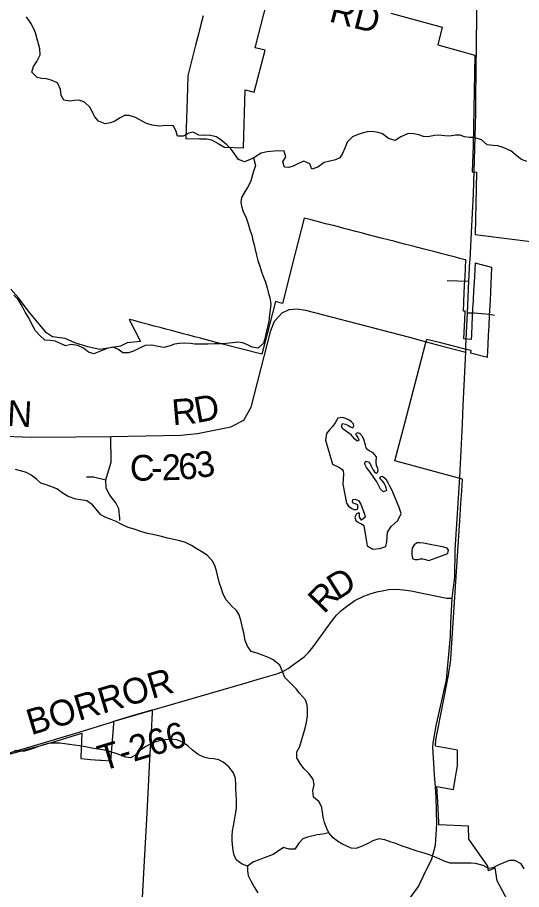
# Model space of a CAD drawing. Extents: x 114604 to 551442, y 316898 to 567001.
# Drawn here: x 193079 to 198962, y 342465 to 352635 of the extents above; entities that cross this region are included whole.
import ezdxf

# ---------------------------------------------------------------- set-up
doc = ezdxf.new("R2010")
doc.units = 0
for name, color, linetype in [('_CIVIL_CONSTRUCTION', 7, 'Continuous'), ('GE_P_Alignment_1000_Cardinal_Points', 7, 'Continuous'), ('GE_P_Alignment_100_Stations', 7, 'Continuous'), ('GE_P_Alignment_500_Bearings', 7, 'Continuous'), ('MT_X_Edge_Line', 7, 'Continuous'), ('PM_P_Cells', 7, 'Continuous'), ('PM_P_CL_Double_Solid', 7, 'Continuous'), ('PM_P_Crosswalk', 7, 'Continuous')]:
    doc.layers.add(name, color=color, linetype=linetype)

msp = doc.modelspace()

# ---------------------------------------------------------------- linework, layer by layer
at = {"layer": '_CIVIL_CONSTRUCTION'}
for points in [[(198430, 351688), (198440, 352651), (198439, 353442), (198451, 354100), (198414, 354851), (198413, 354882)], [(198409, 350837), (198428, 351517), (198430, 351688)], [(198317, 348885), (198330, 349192), (198347, 349558), (198360, 349788), (198361, 349803), (198378, 350126), (198402, 350577), (198409, 350837)], [(198311, 348733), (198313, 348793), (198317, 348885)], [(198241, 347270), (198241, 347275), (198271, 347896), (198282, 348115), (198311, 348733)], [(197953, 343717), (197951, 343744), (197928, 344125), (197932, 344173), (197966, 344372), (198088, 344909), (198134, 345418), (198137, 345572), (198153, 345862), (198182, 346112), (198188, 346425), (198241, 347270)], [(197632, 342325), (197758, 342502), (197823, 342631), (197916, 342824), (197956, 342982), (197972, 343231), (197964, 343537), (197953, 343717)]]:
    msp.add_lwpolyline(points, dxfattribs=at)
at = {"layer": 'GE_P_Alignment_1000_Cardinal_Points'}
msp.add_line((198095, 349567), (198347, 349558), dxfattribs=at)
for points in [[(198330, 349192), (198407, 349189), (198589, 349176), (198646, 349162)], [(194274, 346767), (194273, 346796), (194263, 346906), (194226, 346975), (194157, 347063), (194114, 347146), (194112, 347243), (194120, 347269), (194174, 347450), (194170, 347748)], [(193887, 347276), (193944, 347277), (193968, 347277), (194112, 347243)], [(196683, 345505), (196757, 345606), (196803, 345665), (196854, 345715), (196933, 345779), (197017, 345836), (197121, 345886), (197208, 345919), (197272, 345938), (197335, 345949), (197412, 345962), (197495, 345968), (197585, 345961), (197673, 345948), (197841, 345914), (198089, 345864), (198153, 345862)], [(194634, 344553), (194649, 344558), (195750, 344877), (195915, 344925), (196106, 344981), (196178, 345009), (196237, 345043), (196318, 345102), (196424, 345179), (196476, 345231), (196530, 345297), (196674, 345492), (196683, 345505)], [(194177, 344418), (194207, 344427), (194450, 344500), (194634, 344553)], [(193318, 344158), (193799, 344301), (194177, 344418)], [(191582, 343673), (191857, 343751), (192948, 344048), (193318, 344158)]]:
    msp.add_lwpolyline(points, dxfattribs=at)
at = {"layer": 'GE_P_Alignment_100_Stations'}
for points in [[(195246, 352653), (195231, 352595), (195211, 352520), (195191, 352440), (195168, 352353), (195157, 352310), (195066, 351954), (195062, 351807), (195045, 351222), (195202, 351218), (195288, 351219), (195343, 351207), (195423, 351164), (195497, 351121), (195717, 351116), (195735, 351790), (195840, 351764), (195840, 351764), (195970, 352254), (195853, 352282), (196121, 353326)], [(197435, 352684), (198035, 352522), (197984, 352316), (198417, 352196), (198397, 351142), (198387, 350834), (198435, 350830), (198421, 350102), (200424, 349852)], [(198801, 342332), (198678, 342565), (198655, 342718), (198578, 342681), (198570, 342738), (198345, 343051), (198343, 343203), (197998, 343220), (197997, 343251), (197983, 343488), (197973, 343666), (198168, 343633), (198188, 343753), (198215, 343909), (198213, 344091), (197956, 344135), (197963, 344212), (197984, 344327), (198086, 344846), (198097, 344905), (198108, 344964), (198118, 345023), (198128, 345087), (198136, 345152), (198142, 345217), (198246, 346829), (198255, 346969), (198264, 347110), (198272, 347250), (198213, 347266), (197482, 347465), (197598, 347904), (197842, 348828), (197858, 348884), (198000, 348850), (198283, 348775), (198369, 348753), (198367, 348724), (198566, 348672), (198573, 348820), (198578, 348928), (198583, 349039), (198588, 349158), (198592, 349217), (198598, 349333), (198603, 349434), (198608, 349533), (198617, 349720), (198420, 349771), (198408, 349543), (198402, 349445), (198397, 349345), (198396, 349331), (198391, 349246), (198386, 349150), (198382, 349048), (198377, 348938), (198374, 348879), (198288, 348888), (198299, 349108), (198304, 349209), (198285, 349210), (198289, 349310), (198290, 349330), (198293, 349410), (198297, 349516), (198304, 349611), (198308, 349711), (198312, 349807), (198302, 349809), (198243, 349824), (198191, 349838), (198144, 349850), (198110, 349859), (198097, 349862), (198035, 349878), (197966, 349896), (197919, 349908), (197872, 349920), (197825, 349933), (197769, 349947), (197748, 349953), (197708, 349963), (197661, 349975), (197597, 349992), (197538, 350007), (197473, 350024), (197422, 350037), (197325, 350062), (197129, 350113), (197106, 350119), (197027, 350139), (196940, 350162), (196888, 350175), (196853, 350184), (196766, 350207), (196676, 350230), (196591, 350252), (196506, 350274), (196426, 350295), (196318, 349870), (196172, 349300), (196091, 349321), (195994, 348946), (195932, 348707), (195455, 348830), (195284, 348875), (195217, 348893), (195149, 348911), (195081, 348929), (195014, 348947), (194946, 348965), (194878, 348983), (194810, 349001), (194743, 349019), (194675, 349036), (194607, 349054), (194517, 349078), (194424, 349103), (194384, 349114), (194514, 348856), (194361, 348842), (194281, 348801), (194039, 348763), (194020, 348767), (193900, 348794), (193748, 348840), (193636, 348892), (193488, 348912), (193420, 348955), (193219, 349193), (193146, 349293), (193091, 349367), (193004, 349466)], [(192945, 344031), (193279, 344125), (193288, 344127), (193504, 344189), (193832, 344289), (193819, 344013), (193818, 343991), (193931, 343983), (194042, 343974), (194055, 343973), (194168, 343964), (194196, 344300), (194203, 344397), (194206, 344430), (194449, 344503), (194653, 344562), (194651, 344528), (194640, 344303), (194622, 343981), (194589, 343355), (194562, 342869), (194505, 341802)]]:
    msp.add_lwpolyline(points, dxfattribs=at)
at = {"layer": 'GE_P_Alignment_500_Bearings'}
for points in [[(191545, 347823), (191807, 347809), (192527, 347767), (193238, 347740), (193761, 347743), (194170, 347748), (194987, 347763), (195179, 347783), (195568, 347860), (195720, 347940), (195805, 348090), (196037, 348986), (196078, 349094), (196167, 349190), (196250, 349229), (196342, 349238), (196442, 349221), (197637, 348909), (197848, 348853)], [(197848, 348853), (198023, 348807), (198311, 348733)]]:
    msp.add_lwpolyline(points, dxfattribs=at)
at = {"layer": 'MT_X_Edge_Line'}
for points in [[(197460, 347099), (197443, 347133), (197425, 347167), (197407, 347207), (197385, 347242), (197361, 347262), (197337, 347280), (197315, 347276), (197305, 347264), (197323, 347242), (197343, 347218), (197357, 347198), (197371, 347175), (197378, 347151), (197384, 347119), (197352, 347103), (197316, 347135), (197273, 347218), (197239, 347268), (197197, 347334), (197151, 347386), (197131, 347432), (197145, 347460), (197177, 347454), (197201, 347422), (197211, 347394), (197225, 347362), (197237, 347346), (197251, 347330), (197267, 347322), (197279, 347330), (197289, 347352), (197283, 347376), (197269, 347408), (197265, 347452), (197269, 347512), (197231, 347558), (197183, 347579), (197151, 347603), (197141, 347651), (197121, 347713), (197107, 347747), (197091, 347765), (197087, 347771), (197069, 347783), (197051, 347791), (197025, 347781), (197033, 347763), (197051, 347737), (197063, 347711), (197059, 347699), (197043, 347695), (197011, 347721), (196973, 347769), (196919, 347805), (196877, 347837), (196859, 347866), (196871, 347900), (196907, 347891), (196941, 347875), (196957, 347865), (196975, 347855), (196995, 347851), (197003, 347871), (197001, 347895), (196977, 347919), (196949, 347938), (196911, 347956), (196869, 347968), (196819, 347960), (196787, 347908), (196761, 347870), (196721, 347824), (196685, 347784), (196673, 347705), (196756, 347427), (196830, 347389), (196866, 347367), (196882, 347346), (196884, 347308), (196878, 347192), (196918, 346972), (196942, 346936), (196980, 346907), (197004, 346897), (197020, 346895), (197036, 346897), (197050, 346903), (197050, 346951), (197020, 346961), (197000, 346972), (196990, 346986), (196992, 347014), (197020, 347018), (197058, 347002), (197086, 346957), (197130, 346843), (197138, 346807), (197094, 346771), (197070, 346807), (197072, 346853)], [(197534, 346921), (197460, 347099)], [(197072, 346853), (197064, 346859), (197034, 346847), (197016, 346807), (197030, 346769), (197058, 346745), (197094, 346729), (197122, 346711), (197143, 346565), (197159, 346472), (197227, 346434), (197307, 346440), (197377, 346464), (197388, 346520), (197396, 346632), (197442, 346698), (197518, 346770), (197558, 346851), (197534, 346921)], [(197816, 346504), (197774, 346508), (197744, 346508), (197708, 346486), (197684, 346444), (197680, 346412), (197680, 346375), (197687, 346349), (197695, 346321), (197719, 346313), (197753, 346315), (197777, 346321), (197808, 346321), (197824, 346317), (197880, 346301), (198100, 346383), (198102, 346387), (198110, 346423), (198094, 346445), (198054, 346457)], [(198054, 346457), (197816, 346504)]]:
    msp.add_lwpolyline(points, dxfattribs=at)
at = {"layer": 'PM_P_Cells'}
for points in [[(193547, 351872), (193473, 351904), (193419, 351918), (193365, 351924), (193311, 351936), (193249, 351995), (193265, 352061), (193305, 352123), (193343, 352197), (193339, 352267), (193326, 352329), (193310, 352383), (193290, 352457), (193268, 352510), (193236, 352570), (193184, 352644)], [(199023, 350955), (198961, 350977), (198909, 351019), (198835, 351079), (198747, 351119), (198685, 351136), (198631, 351142), (198561, 351150), (198495, 351206), (198407, 351236), (198353, 351236), (198297, 351244), (198245, 351264), (198193, 351263), (198121, 351251), (198065, 351253), (197997, 351263), (197945, 351257), (197869, 351241), (197817, 351247), (197765, 351267), (197703, 351279), (197639, 351281), (197555, 351243), (197487, 351199), (197411, 351223), (197341, 351278), (197287, 351292), (197217, 351306), (197159, 351302), (197103, 351286), (197045, 351266), (196990, 351242), (196926, 351180), (196898, 351112), (196874, 351050), (196842, 350998), (196790, 350974), (196724, 350960), (196658, 350942), (196586, 350890), (196514, 350864), (196490, 350928), (196422, 350960), (196358, 350932), (196297, 350900), (196247, 350886), (196195, 350888), (196175, 350951), (196212, 351011), (196192, 351077), (196126, 351079), (196076, 351075), (195995, 351069), (195923, 351053), (195851, 351005), (195797, 350977), (195727, 350953), (195657, 350977), (195613, 351046), (195575, 351098), (195521, 351150), (195451, 351208), (195397, 351244), (195317, 351262), (195259, 351260), (195195, 351261), (195129, 351299), (195079, 351285), (195013, 351251), (194949, 351251), (194931, 351303), (194901, 351369), (194813, 351373), (194739, 351367), (194653, 351377), (194585, 351400), (194449, 351472), (194379, 351492), (194329, 351490), (194279, 351466), (194217, 351426), (194167, 351404), (194103, 351396), (194025, 351426), (193981, 351477), (193951, 351533), (193929, 351583), (193861, 351647), (193799, 351669), (193747, 351665), (193693, 351659), (193621, 351671), (193591, 351724), (193581, 351796), (193547, 351872)], [(195833, 350996), (195859, 350909), (195831, 350825), (195803, 350729), (195775, 350673), (195735, 350608), (195694, 350536), (195688, 350486), (195694, 350436), (195714, 350370), (195748, 350298), (195770, 350230), (195792, 350160), (195814, 350097), (195828, 350035), (195840, 349983), (195854, 349929), (195868, 349861), (195885, 349799), (195909, 349733), (195927, 349670), (195949, 349608), (195973, 349548), (195995, 349482), (196007, 349430), (196025, 349366), (196037, 349297), (196029, 349227), (196021, 349167), (196012, 349093), (195998, 349025), (195982, 348961), (195968, 348887), (195952, 348835), (195888, 348777), (195818, 348791), (195764, 348817), (195708, 348841), (195652, 348847), (195590, 348839), (195512, 348831), (195446, 348827), (195380, 348827), (195302, 348826), (195218, 348826), (195151, 348826), (195099, 348834), (195029, 348838), (194967, 348834), (194911, 348826), (194861, 348806), (194789, 348784), (194721, 348796), (194647, 348814), (194569, 348810), (194497, 348776), (194435, 348743), (194375, 348723), (194309, 348725), (194249, 348767), (194191, 348791), (194125, 348775), (194047, 348743), (193971, 348713), (193910, 348733), (193851, 348777), (193785, 348810), (193706, 348820), (193640, 348806), (193580, 348832), (193520, 348860), (193462, 348866), (193398, 348872), (193340, 348926), (193290, 348979), (193253, 349051), (193211, 349131), (193169, 349199), (193133, 349267), (193087, 349344), (193039, 349396)], [(196399, 344213), (196417, 344279), (196438, 344345), (196450, 344399), (196464, 344487), (196466, 344559), (196460, 344618), (196440, 344678), (196372, 344756), (196330, 344806), (196198, 344939), (196174, 345009), (196142, 345083), (196063, 345145), (196009, 345171), (195927, 345203), (195875, 345220), (195806, 345242), (195763, 345304), (195735, 345370), (195721, 345460), (195705, 345516), (195691, 345589), (195667, 345669), (195637, 345719), (195577, 345773), (195515, 345843), (195481, 345909), (195457, 345982), (195433, 346050), (195414, 346130), (195402, 346182), (195386, 346232), (195358, 346292), (195298, 346359), (195230, 346403), (195164, 346443), (195112, 346477), (195040, 346511), (194974, 346533), (194918, 346543), (194832, 346562), (194744, 346586), (194658, 346604), (194596, 346618), (194520, 346640), (194430, 346670), (194372, 346688), (194306, 346717), (194232, 346757), (194172, 346779), (194110, 346803), (194054, 346835), (193998, 346899), (193954, 346952), (193890, 346998), (193816, 347010), (193760, 347018), (193670, 347050), (193612, 347082), (193538, 347137), (193468, 347165), (193416, 347183), (193354, 347205), (193302, 347251), (193238, 347299), (193184, 347327), (193116, 347348), (193056, 347364)], [(195765, 342737), (195703, 342759), (195633, 342811), (195605, 342879), (195591, 342951), (195585, 343031), (195585, 343090), (195589, 343146), (195599, 343208), (195611, 343274), (195623, 343342), (195634, 343410), (195634, 343514), (195632, 343577), (195628, 343639), (195628, 343689), (195624, 343759), (195600, 343827), (195548, 343895), (195480, 343949), (195428, 343976), (195370, 343990), (195318, 343992), (195256, 344010), (195190, 344040), (195124, 344090), (195070, 344138), (195012, 344181), (194938, 344209), (194866, 344219), (194804, 344211), (194750, 344201), (194696, 344187), (194636, 344163), (194578, 344131), (194514, 344089), (194450, 344029), (194400, 343999), (194346, 344009), (194292, 344027), (194232, 344051), (194154, 344076), (194096, 344090), (194020, 344102), (193947, 344114), (193875, 344128), (193807, 344140), (193741, 344150), (193661, 344162), (193573, 344171), (193507, 344173), (193439, 344167), (193385, 344151), (193327, 344131), (193273, 344113), (193215, 344093), (193163, 344079), (193099, 344079), (193047, 344087)], [(198991, 342706), (198957, 342764), (198883, 342805), (198821, 342805), (198771, 342783), (198695, 342753), (198627, 342717), (198575, 342709), (198515, 342745), (198425, 342769), (198373, 342773), (198320, 342773), (198258, 342771), (198204, 342773), (198130, 342774), (198058, 342794), (198000, 342822), (197946, 342848), (197886, 342870), (197824, 342890), (197744, 342912), (197684, 342931), (197630, 342951), (197570, 342971), (197496, 343001), (197440, 343019), (197366, 343045), (197296, 343055), (197226, 343033), (197168, 343001), (197096, 342965), (197028, 342943), (196974, 342947), (196922, 342970), (196866, 342998), (196814, 343030), (196762, 343068), (196714, 343126), (196690, 343176), (196664, 343246), (196648, 343307), (196638, 343367), (196630, 343421), (196600, 343487), (196534, 343541), (196527, 343619), (196543, 343684), (196529, 343750), (196481, 343818), (196423, 343878), (196377, 343936), (196341, 344002), (196341, 344069), (196371, 344127), (196399, 344213)], [(196713, 343128), (196642, 343110), (196578, 343104), (196466, 343076), (196410, 343056), (196363, 343004), (196315, 342934), (196249, 342936), (196183, 342955), (196063, 342875), (195959, 342835), (195901, 342813), (195833, 342789), (195765, 342737), (195763, 342683), (195772, 342628), (195808, 342560), (195846, 342490), (195884, 342426)]]:
    msp.add_lwpolyline(points, dxfattribs=at)

# ---------------------------------------------------------------- texts
at = {"layer": 'PM_P_CL_Double_Solid'}
for s, rotation, p in [('RD', 345.4173, (196704, 352591)), ('HOLTON', 356.9083, (191574, 347947)), ('D', 10.6454, (195171, 347904)), ('R', 4.8591, (194893, 347879)), ('C', 0.8463, (194394, 347231)), ('2', 1.4388, (194767, 347237)), ('6', 4.2573, (194968, 347243)), ('3', 9.2643, (195181, 347260)), ('-', 0.9648, (194641, 347235))]:
    msp.add_text(s, height=300, rotation=rotation, dxfattribs=at).set_placement(p)
at = {"layer": 'PM_P_Crosswalk'}
for s, rotation, p in [('D', 32.0154, (196813, 345835)), ('R', 46.0341, (196657, 345670)), ('BORROR', 16.6787, (193239, 344263)), ('T-266', 16.7407, (194072, 343844))]:
    msp.add_text(s, height=300, rotation=rotation, dxfattribs=at).set_placement(p)

doc.saveas('drawing.dxf')
